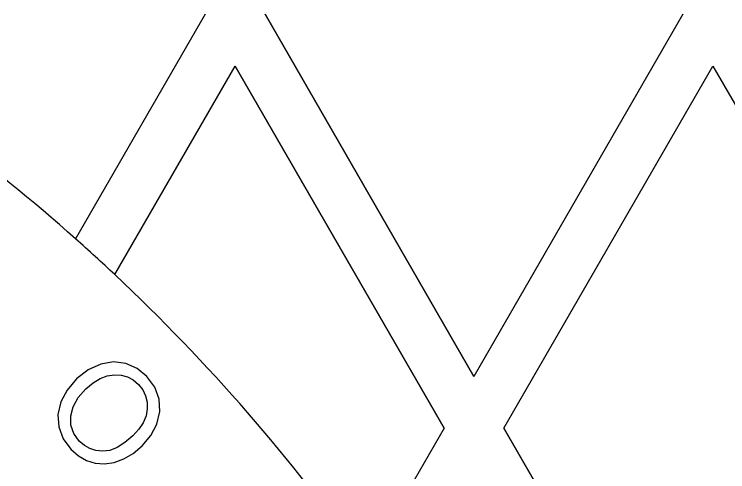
# Model space of a CAD drawing. Extents: x 99862 to 103151, y 100000 to 105076.
# Drawn here: x 100436.23 to 100449.16, y 101785.86 to 101794.15 of the extents above; entities that cross this region are included whole.
import ezdxf

# ---------------------------------------------------------------- set-up
doc = ezdxf.new("R2010")
doc.units = 0
for name, color, linetype in [('Level 10', 7, 'Continuous'), ('Level 11', 7, 'Continuous'), ('Level 12', 7, 'Continuous'), ('Level 19', 7, 'Continuous')]:
    doc.layers.add(name, color=color, linetype=linetype)

msp = doc.modelspace()

# ---------------------------------------------------------------- linework, layer by layer
at = {"layer": 'Level 10'}
msp.add_circle((100379.544, 101764.153), 90, dxfattribs=at)
at = {"layer": 'Level 11'}
for radius in [95.156, 94.688]:
    msp.add_circle((100379.544, 101764.153), radius, dxfattribs=at)
for radius, start, end in [(126.094, 297.7782, 62.2218), (88.781, 6.72365, 53.27635)]:
    msp.add_arc((100379.544, 101764.153), radius, start, end, dxfattribs=at)
at = {"layer": 'Level 12'}
for p, q in [((100439.689, 101794.153), (100437.338, 101790.081)), ((100439.689, 101794.153), (100437.338, 101790.081)), ((100440.772, 101794.153), (100444.56, 101787.59)), ((100444.56, 101787.59), (100440.772, 101794.153)), ((100448.349, 101794.153), (100444.56, 101787.59)), ((100448.349, 101794.153), (100444.56, 101787.59)), ((100438.047, 101789.434), (100440.23, 101793.215)), ((100438.047, 101789.434), (100440.23, 101793.215)), ((100444.019, 101786.653), (100440.23, 101793.215)), ((100440.23, 101793.215), (100444.019, 101786.653)), ((100440.23, 101793.215), (100440.23, 101793.215)), ((100445.102, 101786.653), (100448.891, 101793.215)), ((100445.102, 101786.653), (100448.891, 101793.215)), ((100448.891, 101793.215), (100452.679, 101786.653)), ((100448.891, 101793.215), (100452.679, 101786.653)), ((100448.891, 101793.215), (100448.891, 101793.215)), ((100437.338, 101790.081), (100437.338, 101790.081)), ((100437.338, 101790.081), (100437.338, 101790.081)), ((100438.047, 101789.434), (100438.047, 101789.434)), ((100438.047, 101789.434), (100438.047, 101789.434)), ((100444.56, 101787.59), (100444.56, 101787.59)), ((100444.019, 101786.653), (100442.603, 101784.201)), ((100444.019, 101786.653), (100442.603, 101784.201)), ((100444.019, 101786.653), (100444.019, 101786.653)), ((100445.102, 101786.653), (100448.891, 101780.09)), ((100448.891, 101780.09), (100445.102, 101786.653)), ((100445.102, 101786.653), (100445.102, 101786.653))]:
    msp.add_line(p, q, dxfattribs=at)
msp.add_circle((100379.544, 101764.153), 93.75, dxfattribs=at)
for centre, radius, start, end in [((100379.609, 101764.153), 85.312, 6.12977, 53.87023), ((100414.296, 101764.153), 34.688, 48.3728, 58.6914), ((100414.296, 101764.153), 34.688, 46.7872, 48.3728), ((100414.296, 101764.153), 34.688, 35.3069, 46.7872)]:
    msp.add_arc(centre, radius, start, end, dxfattribs=at)
msp.add_open_spline([(100416.029, 101686), (100309.328, 101636.187), (100294.025, 101752.944), (100304.31, 101753.831), (100304.31, 101764.153), (100304.31, 101774.475), (100294.025, 101775.361), (100309.328, 101892.119), (100416.029, 101842.306), (100413.008, 101836.035), (100419.036, 101832.555), (100425.064, 101829.075), (100428.984, 101834.827), (100461.977, 101811.746), (100465.469, 101771.632), (100458.528, 101771.113), (100458.528, 101764.153), (100458.528, 101757.193), (100465.469, 101756.674), (100461.977, 101716.56), (100428.984, 101693.479), (100425.064, 101699.23), (100419.036, 101695.75), (100413.008, 101692.27), (100416.029, 101686)], degree=4, dxfattribs=at)
at = {"layer": 'Level 19'}
for p, q in [((100437.794, 101787.813), (100437.567, 101787.708)), ((100437.794, 101787.813), (100437.567, 101787.708)), ((100438.026, 101787.852), (100437.794, 101787.813)), ((100438.026, 101787.852), (100437.794, 101787.813)), ((100437.794, 101787.813), (100437.794, 101787.813)), ((100438.026, 101787.852), (100438.026, 101787.852)), ((100438.25, 101787.822), (100438.026, 101787.852)), ((100438.25, 101787.822), (100438.026, 101787.852)), ((100438.25, 101787.822), (100438.25, 101787.822)), ((100438.455, 101787.731), (100438.25, 101787.822)), ((100438.455, 101787.731), (100438.25, 101787.822)), ((100437.567, 101787.708), (100437.356, 101787.543)), ((100437.567, 101787.708), (100437.356, 101787.543)), ((100437.567, 101787.708), (100437.567, 101787.708)), ((100437.911, 101787.6), (100438.04, 101787.62)), ((100437.911, 101787.6), (100438.04, 101787.62)), ((100438.04, 101787.62), (100438.04, 101787.62)), ((100438.04, 101787.62), (100438.164, 101787.613)), ((100438.04, 101787.62), (100438.164, 101787.613)), ((100438.455, 101787.731), (100438.455, 101787.731)), ((100438.631, 101787.59), (100438.455, 101787.731)), ((100438.631, 101787.59), (100438.455, 101787.731)), ((100437.356, 101787.543), (100437.185, 101787.342)), ((100437.356, 101787.543), (100437.185, 101787.342)), ((100437.356, 101787.543), (100437.356, 101787.543)), ((100437.655, 101787.471), (100437.783, 101787.55)), ((100437.655, 101787.471), (100437.783, 101787.55)), ((100437.783, 101787.55), (100437.911, 101787.6)), ((100437.783, 101787.55), (100437.911, 101787.6)), ((100437.783, 101787.55), (100437.783, 101787.55)), ((100437.911, 101787.6), (100437.911, 101787.6)), ((100438.164, 101787.613), (100438.164, 101787.613)), ((100438.164, 101787.613), (100438.278, 101787.581)), ((100438.164, 101787.613), (100438.278, 101787.581)), ((100438.278, 101787.581), (100438.278, 101787.581)), ((100438.278, 101787.581), (100438.383, 101787.524)), ((100438.278, 101787.581), (100438.383, 101787.524)), ((100438.383, 101787.524), (100438.383, 101787.524)), ((100438.383, 101787.524), (100438.478, 101787.442)), ((100438.383, 101787.524), (100438.478, 101787.442)), ((100438.631, 101787.59), (100438.631, 101787.59)), ((100438.772, 101787.396), (100438.631, 101787.59)), ((100438.772, 101787.396), (100438.631, 101787.59)), ((100437.387, 101787.204), (100437.526, 101787.363)), ((100437.387, 101787.204), (100437.526, 101787.363)), ((100437.526, 101787.363), (100437.655, 101787.471)), ((100437.526, 101787.363), (100437.655, 101787.471)), ((100437.526, 101787.363), (100437.526, 101787.363)), ((100437.655, 101787.471), (100437.655, 101787.471)), ((100438.478, 101787.442), (100438.478, 101787.442)), ((100438.478, 101787.442), (100438.556, 101787.345)), ((100438.478, 101787.442), (100438.556, 101787.345)), ((100438.772, 101787.396), (100438.772, 101787.396)), ((100438.85, 101787.179), (100438.772, 101787.396)), ((100438.85, 101787.179), (100438.772, 101787.396)), ((100437.185, 101787.342), (100437.07, 101787.125)), ((100437.185, 101787.342), (100437.07, 101787.125)), ((100437.185, 101787.342), (100437.185, 101787.342)), ((100438.556, 101787.345), (100438.556, 101787.345)), ((100438.556, 101787.345), (100438.608, 101787.238)), ((100438.556, 101787.345), (100438.608, 101787.238)), ((100438.608, 101787.238), (100438.608, 101787.238)), ((100438.608, 101787.238), (100438.636, 101787.123)), ((100438.608, 101787.238), (100438.636, 101787.123)), ((100437.07, 101787.125), (100437.018, 101786.898)), ((100437.07, 101787.125), (100437.018, 101786.898)), ((100437.07, 101787.125), (100437.07, 101787.125)), ((100437.294, 101787.039), (100437.387, 101787.204)), ((100437.294, 101787.039), (100437.387, 101787.204)), ((100437.387, 101787.204), (100437.387, 101787.204)), ((100438.636, 101787.123), (100438.636, 101787.123)), ((100438.636, 101787.123), (100438.638, 101787)), ((100438.636, 101787.123), (100438.638, 101787)), ((100438.85, 101787.179), (100438.85, 101787.179)), ((100438.863, 101786.951), (100438.85, 101787.179)), ((100438.863, 101786.951), (100438.85, 101787.179)), ((100437.249, 101786.872), (100437.294, 101787.039)), ((100437.249, 101786.872), (100437.294, 101787.039)), ((100437.294, 101787.039), (100437.294, 101787.039)), ((100438.638, 101787), (100438.615, 101786.874)), ((100438.638, 101787), (100438.615, 101786.874)), ((100438.638, 101787), (100438.638, 101787)), ((100437.018, 101786.898), (100437.018, 101786.898)), ((100437.018, 101786.898), (100437.033, 101786.672)), ((100437.018, 101786.898), (100437.033, 101786.672)), ((100437.249, 101786.872), (100437.249, 101786.872)), ((100437.253, 101786.706), (100437.249, 101786.872)), ((100437.253, 101786.706), (100437.249, 101786.872)), ((100438.615, 101786.874), (100438.563, 101786.75)), ((100438.615, 101786.874), (100438.563, 101786.75)), ((100438.615, 101786.874), (100438.615, 101786.874)), ((100438.809, 101786.725), (100438.863, 101786.951)), ((100438.809, 101786.725), (100438.863, 101786.951)), ((100438.863, 101786.951), (100438.863, 101786.951)), ((100438.563, 101786.75), (100438.485, 101786.631)), ((100438.563, 101786.75), (100438.485, 101786.631)), ((100438.563, 101786.75), (100438.563, 101786.75)), ((100438.701, 101786.515), (100438.809, 101786.725)), ((100438.701, 101786.515), (100438.809, 101786.725)), ((100438.809, 101786.725), (100438.809, 101786.725)), ((100437.033, 101786.672), (100437.033, 101786.672)), ((100437.033, 101786.672), (100437.113, 101786.457)), ((100437.033, 101786.672), (100437.113, 101786.457)), ((100437.253, 101786.706), (100437.253, 101786.706)), ((100437.306, 101786.551), (100437.253, 101786.706)), ((100437.306, 101786.551), (100437.253, 101786.706)), ((100438.485, 101786.631), (100438.378, 101786.514)), ((100438.485, 101786.631), (100438.378, 101786.514)), ((100438.485, 101786.631), (100438.485, 101786.631)), ((100437.113, 101786.457), (100437.113, 101786.457)), ((100437.113, 101786.457), (100437.252, 101786.267)), ((100437.113, 101786.457), (100437.252, 101786.267)), ((100437.306, 101786.551), (100437.306, 101786.551)), ((100437.404, 101786.415), (100437.306, 101786.551)), ((100437.404, 101786.415), (100437.306, 101786.551)), ((100438.378, 101786.514), (100438.231, 101786.388)), ((100438.378, 101786.514), (100438.231, 101786.388)), ((100438.378, 101786.514), (100438.378, 101786.514)), ((100438.547, 101786.333), (100438.701, 101786.515)), ((100438.547, 101786.333), (100438.701, 101786.515)), ((100438.701, 101786.515), (100438.701, 101786.515)), ((100437.404, 101786.415), (100437.404, 101786.415)), ((100437.496, 101786.337), (100437.404, 101786.415)), ((100437.496, 101786.337), (100437.404, 101786.415)), ((100437.496, 101786.337), (100437.496, 101786.337)), ((100437.596, 101786.28), (100437.496, 101786.337)), ((100437.596, 101786.28), (100437.496, 101786.337)), ((100438.231, 101786.388), (100438.091, 101786.299)), ((100438.231, 101786.388), (100438.091, 101786.299)), ((100438.231, 101786.388), (100438.231, 101786.388)), ((100438.381, 101786.193), (100438.547, 101786.333)), ((100438.381, 101786.193), (100438.547, 101786.333)), ((100438.547, 101786.333), (100438.547, 101786.333)), ((100437.252, 101786.267), (100437.252, 101786.267)), ((100437.252, 101786.267), (100437.388, 101786.149)), ((100437.252, 101786.267), (100437.388, 101786.149)), ((100437.596, 101786.28), (100437.596, 101786.28)), ((100437.707, 101786.245), (100437.596, 101786.28)), ((100437.707, 101786.245), (100437.596, 101786.28)), ((100437.707, 101786.245), (100437.707, 101786.245)), ((100437.827, 101786.231), (100437.707, 101786.245)), ((100437.827, 101786.231), (100437.707, 101786.245)), ((100437.956, 101786.246), (100437.827, 101786.231)), ((100437.956, 101786.246), (100437.827, 101786.231)), ((100437.827, 101786.231), (100437.827, 101786.231)), ((100438.091, 101786.299), (100437.956, 101786.246)), ((100438.091, 101786.299), (100437.956, 101786.246)), ((100437.956, 101786.246), (100437.956, 101786.246)), ((100438.091, 101786.299), (100438.091, 101786.299)), ((100437.388, 101786.149), (100437.388, 101786.149)), ((100437.388, 101786.149), (100437.535, 101786.067)), ((100437.388, 101786.149), (100437.535, 101786.067)), ((100437.535, 101786.067), (100437.535, 101786.067)), ((100437.535, 101786.067), (100437.694, 101786.019)), ((100437.535, 101786.067), (100437.694, 101786.019)), ((100438.039, 101786.029), (100438.211, 101786.092)), ((100438.039, 101786.029), (100438.211, 101786.092)), ((100438.211, 101786.092), (100438.381, 101786.193)), ((100438.211, 101786.092), (100438.381, 101786.193)), ((100438.211, 101786.092), (100438.211, 101786.092)), ((100438.381, 101786.193), (100438.381, 101786.193)), ((100437.694, 101786.019), (100437.694, 101786.019)), ((100437.694, 101786.019), (100437.864, 101786.006)), ((100437.694, 101786.019), (100437.864, 101786.006)), ((100437.864, 101786.006), (100438.039, 101786.029)), ((100437.864, 101786.006), (100438.039, 101786.029)), ((100437.864, 101786.006), (100437.864, 101786.006)), ((100438.039, 101786.029), (100438.039, 101786.029))]:
    msp.add_line(p, q, dxfattribs=at)
for radius, start, end in [(30, 350.5549, 89.8203), (34.688, 48.3728, 58.6914), (34.688, 46.7872, 48.3728), (34.688, 35.3069, 46.7872)]:
    msp.add_arc((100414.296, 101764.153), radius, start, end, dxfattribs=at)

doc.saveas('drawing.dxf')
